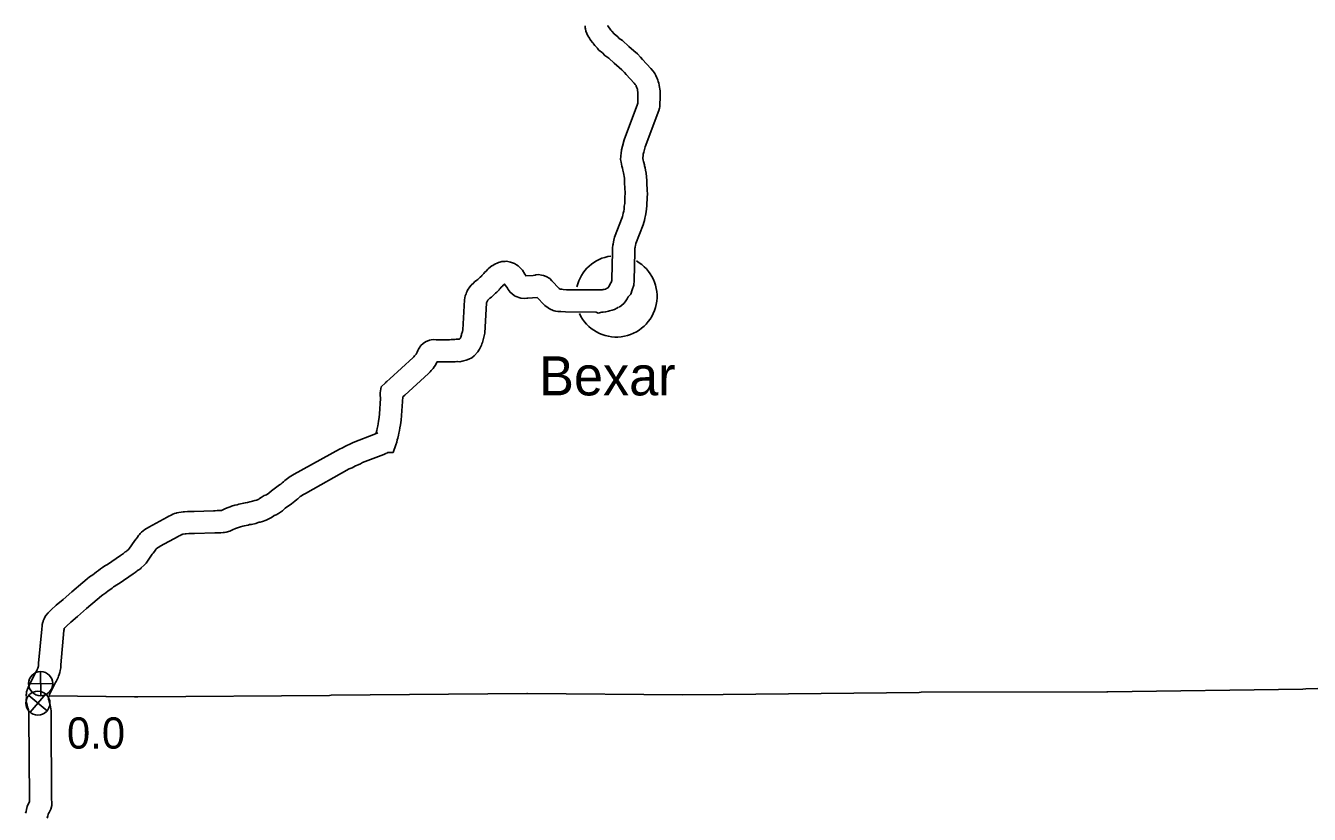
# Model space of a CAD drawing. Extents: x -939622 to -934222, y 1383701 to 1385301.
# Drawn here: x -936496.7 to -936444.7, y 1385086.7 to 1385118.7 of the extents above; entities that cross this region are included whole.
import ezdxf

# ---------------------------------------------------------------- set-up
doc = ezdxf.new("R2010")
doc.units = 0
for name, color, linetype in [('Level 10', 7, 'Continuous'), ('Level 2', 7, 'Continuous'), ('Level 24', 7, 'Continuous'), ('Level 25', 7, 'Continuous'), ('Level 26', 7, 'Continuous')]:
    doc.layers.add(name, color=color, linetype=linetype)

msp = doc.modelspace()

# ---------------------------------------------------------------- linework, layer by layer
at = {"layer": 'Level 10'}
for points in [[(-936474.026, 1385118.7), (-936474.02, 1385118.628), (-936474.014, 1385118.582), (-936473.998, 1385118.485), (-936473.965, 1385118.396), (-936473.917, 1385118.296), (-936473.883, 1385118.245), (-936473.856, 1385118.197), (-936473.824, 1385118.148), (-936473.793, 1385118.104), (-936473.735, 1385118.024), (-936473.705, 1385117.995), (-936473.684, 1385117.967), (-936473.635, 1385117.91), (-936473.609, 1385117.879), (-936473.531, 1385117.794), (-936473.522, 1385117.788), (-936473.469, 1385117.719), (-936473.33, 1385117.602), (-936473.232, 1385117.496), (-936473.07, 1385117.392), (-936472.845, 1385117.183), (-936472.642, 1385117.016), (-936472.54, 1385116.921), (-936472.436, 1385116.813), (-936472.362, 1385116.733), (-936472.034, 1385116.373), (-936471.996, 1385116.33), (-936471.977, 1385116.298), (-936471.963, 1385116.281), (-936471.953, 1385116.26), (-936471.928, 1385116.195), (-936471.918, 1385116.166), (-936471.911, 1385116.142), (-936471.908, 1385116.129), (-936471.9, 1385116.075), (-936471.892, 1385116.019), (-936471.889, 1385115.999), (-936471.89, 1385115.904), (-936471.897, 1385115.624), (-936471.886, 1385115.591), (-936471.891, 1385115.572), (-936471.901, 1385115.528), (-936472.448, 1385114.074), (-936472.515, 1385113.825), (-936472.556, 1385113.678), (-936472.573, 1385113.532), (-936472.579, 1385113.445), (-936472.582, 1385113.423), (-936472.588, 1385113.285), (-936472.573, 1385113.179), (-936472.558, 1385113.098), (-936472.543, 1385113.011), (-936472.52, 1385112.925), (-936472.498, 1385112.846), (-936472.486, 1385112.795), (-936472.47, 1385112.744), (-936472.458, 1385112.67), (-936472.441, 1385112.596), (-936472.435, 1385112.522), (-936472.431, 1385112.407), (-936472.427, 1385112.293), (-936472.423, 1385112.167), (-936472.413, 1385112.067), (-936472.408, 1385111.988), (-936472.405, 1385111.899), (-936472.413, 1385111.774), (-936472.413, 1385111.683), (-936472.42, 1385111.572), (-936472.422, 1385111.499), (-936472.441, 1385111.391), (-936472.449, 1385111.263), (-936472.463, 1385111.186), (-936472.481, 1385111.105), (-936472.501, 1385111.022), (-936472.513, 1385110.973), (-936472.527, 1385110.93), (-936472.836, 1385110.128), (-936472.862, 1385110.01), (-936472.881, 1385109.942), (-936472.895, 1385109.853), (-936472.901, 1385109.814), (-936472.916, 1385109.705), (-936472.914, 1385109.634), (-936472.916, 1385109.592), (-936472.914, 1385109.534), (-936472.939, 1385108.428), (-936472.943, 1385108.382), (-936472.976, 1385108.289), (-936472.98, 1385108.277), (-936473.008, 1385108.244), (-936473.06, 1385108.152), (-936473.094, 1385108.093), (-936473.101, 1385108.082), (-936473.114, 1385108.075)], [(-936473.116, 1385118.717), (-936473.108, 1385118.702), (-936472.981, 1385118.53), (-936472.949, 1385118.493), (-936472.852, 1385118.376), (-936472.707, 1385118.254), (-936472.649, 1385118.191), (-936472.517, 1385118.106), (-936472.253, 1385117.862), (-936472.048, 1385117.693), (-936471.908, 1385117.562), (-936471.781, 1385117.43), (-936471.699, 1385117.341), (-936471.361, 1385116.971), (-936471.267, 1385116.863), (-936471.236, 1385116.812), (-936471.199, 1385116.764), (-936471.161, 1385116.688), (-936471.115, 1385116.598), (-936471.096, 1385116.54), (-936471.084, 1385116.507), (-936471.062, 1385116.446), (-936471.041, 1385116.374), (-936471.024, 1385116.304), (-936471.009, 1385116.203), (-936471.001, 1385116.145), (-936470.988, 1385116.058), (-936470.99, 1385115.887), (-936471.003, 1385115.416), (-936471.016, 1385115.364), (-936471.037, 1385115.269), (-936471.59, 1385113.799), (-936471.647, 1385113.587), (-936471.67, 1385113.503), (-936471.676, 1385113.449), (-936471.683, 1385113.356), (-936471.684, 1385113.342), (-936471.685, 1385113.329), (-936471.685, 1385113.327), (-936471.671, 1385113.253), (-936471.663, 1385113.202), (-936471.652, 1385113.163), (-936471.626, 1385113.069), (-936471.617, 1385113.03), (-936471.592, 1385112.951), (-936471.575, 1385112.845), (-936471.55, 1385112.734), (-936471.536, 1385112.574), (-936471.532, 1385112.437), (-936471.528, 1385112.322), (-936471.525, 1385112.226), (-936471.516, 1385112.14), (-936471.509, 1385112.032), (-936471.505, 1385111.888), (-936471.513, 1385111.748), (-936471.513, 1385111.652), (-936471.521, 1385111.528), (-936471.525, 1385111.408), (-936471.546, 1385111.286), (-936471.554, 1385111.155), (-936471.581, 1385111.008), (-936471.605, 1385110.901), (-936471.627, 1385110.808), (-936471.647, 1385110.73), (-936471.676, 1385110.634), (-936471.971, 1385109.87), (-936471.987, 1385109.794), (-936472.001, 1385109.746), (-936472.006, 1385109.714), (-936472.01, 1385109.686), (-936472.014, 1385109.657), (-936472.013, 1385109.631), (-936472.015, 1385109.589), (-936472.013, 1385109.539), (-936472.04, 1385108.375), (-936472.058, 1385108.186), (-936472.124, 1385107.999), (-936472.18, 1385107.828), (-936472.267, 1385107.726), (-936472.278, 1385107.707), (-936472.318, 1385107.637), (-936472.372, 1385107.548), (-936472.446, 1385107.462), (-936472.551, 1385107.362), (-936472.654, 1385107.301)], [(-936473.098, 1385108.083), (-936473.166, 1385108.047), (-936473.204, 1385108.027), (-936473.255, 1385108.014), (-936473.276, 1385108.009), (-936473.286, 1385108.007), (-936473.301, 1385108.005), (-936473.338, 1385108), (-936473.392, 1385107.991), (-936474.784, 1385107.999), (-936474.916, 1385108.009), (-936474.978, 1385108.018), (-936475.035, 1385108.02), (-936475.083, 1385108.058), (-936475.378, 1385108.362), (-936475.455, 1385108.454), (-936475.611, 1385108.541), (-936475.72, 1385108.581), (-936475.796, 1385108.593), (-936475.916, 1385108.619), (-936476.027, 1385108.602), (-936476.057, 1385108.596), (-936476.132, 1385108.581), (-936476.427, 1385108.563), (-936476.431, 1385108.57), (-936476.442, 1385108.586), (-936476.459, 1385108.613), (-936476.472, 1385108.631), (-936476.567, 1385108.8), (-936476.668, 1385108.908), (-936476.737, 1385108.967), (-936476.805, 1385109.014), (-936476.896, 1385109.06), (-936476.929, 1385109.076), (-936476.966, 1385109.093), (-936477.055, 1385109.121), (-936477.208, 1385109.154), (-936477.263, 1385109.145), (-936477.4, 1385109.141), (-936477.481, 1385109.122), (-936477.539, 1385109.102), (-936477.598, 1385109.085), (-936477.659, 1385109.051), (-936477.715, 1385109.023), (-936477.772, 1385108.988), (-936477.806, 1385108.967), (-936477.864, 1385108.926), (-936477.957, 1385108.851), (-936478.002, 1385108.803)], [(-936478.002, 1385108.803), (-936478.03, 1385108.772), (-936478.103, 1385108.699), (-936478.137, 1385108.657), (-936478.18, 1385108.614), (-936478.209, 1385108.574), (-936478.224, 1385108.558), (-936478.277, 1385108.511), (-936478.372, 1385108.421), (-936478.414, 1385108.395), (-936478.509, 1385108.317), (-936478.539, 1385108.284), (-936478.644, 1385108.187), (-936478.697, 1385108.121), (-936478.791, 1385107.979), (-936478.807, 1385107.939), (-936478.835, 1385107.893), (-936478.856, 1385107.832), (-936478.895, 1385107.761), (-936478.92, 1385107.598), (-936478.983, 1385106.382), (-936479.002, 1385106.312), (-936479.037, 1385106.204), (-936479.04, 1385106.173), (-936479.051, 1385106.137), (-936479.056, 1385106.12), (-936479.071, 1385106.083), (-936479.082, 1385106.057), (-936479.093, 1385106.034), (-936479.097, 1385106.026), (-936479.098, 1385106.024), (-936479.119, 1385106.001), (-936479.158, 1385105.997), (-936479.172, 1385105.993), (-936479.253, 1385105.991), (-936479.309, 1385105.985), (-936479.367, 1385105.98), (-936479.398, 1385105.978), (-936479.451, 1385105.979), (-936479.528, 1385105.973), (-936479.558, 1385105.974), (-936480.068, 1385105.972), (-936480.184, 1385105.977), (-936480.264, 1385105.965), (-936480.329, 1385105.952), (-936480.369, 1385105.941), (-936480.466, 1385105.908), (-936480.539, 1385105.859), (-936480.587, 1385105.827), (-936480.691, 1385105.736), (-936480.755, 1385105.632), (-936480.776, 1385105.595), (-936480.807, 1385105.54), (-936480.838, 1385105.473), (-936480.85, 1385105.443), (-936480.876, 1385105.393), (-936480.878, 1385105.39), (-936480.887, 1385105.377), (-936480.939, 1385105.321), (-936480.977, 1385105.275), (-936480.995, 1385105.257), (-936481.945, 1385104.389), (-936482.069, 1385104.276), (-936482.099, 1385104.248), (-936482.118, 1385104.23), (-936482.294, 1385104.063), (-936482.293, 1385104.059), (-936482.334, 1385103.817), (-936482.337, 1385103.702), (-936482.328, 1385103.634), (-936482.32, 1385103.587), (-936482.363, 1385102.97), (-936482.374, 1385102.821), (-936482.398, 1385102.672), (-936482.418, 1385102.565), (-936482.432, 1385102.483), (-936482.459, 1385102.381), (-936482.475, 1385102.289), (-936482.506, 1385102.163)], [(-936477.345, 1385108.188), (-936477.38, 1385108.15), (-936477.43, 1385108.099), (-936477.471, 1385108.048), (-936477.492, 1385108.028), (-936477.515, 1385107.995), (-936477.604, 1385107.905), (-936477.659, 1385107.856), (-936477.709, 1385107.807), (-936477.728, 1385107.792), (-936477.755, 1385107.766), (-936477.818, 1385107.706), (-936477.888, 1385107.662), (-936477.892, 1385107.658), (-936477.952, 1385107.595), (-936477.967, 1385107.584), (-936478.025, 1385107.477), (-936478.089, 1385106.238), (-936478.179, 1385105.912), (-936478.193, 1385105.864), (-936478.21, 1385105.814), (-936478.234, 1385105.753), (-936478.257, 1385105.694), (-936478.291, 1385105.625), (-936478.309, 1385105.59), (-936478.334, 1385105.548), (-936478.378, 1385105.48), (-936478.521, 1385105.318), (-936478.626, 1385105.239), (-936478.739, 1385105.181), (-936478.846, 1385105.141), (-936478.954, 1385105.112), (-936479.007, 1385105.107), (-936479.111, 1385105.082), (-936479.196, 1385105.092), (-936479.227, 1385105.089), (-936479.29, 1385105.084), (-936479.367, 1385105.077), (-936479.428, 1385105.078), (-936479.512, 1385105.072), (-936479.572, 1385105.074), (-936480.029, 1385105.072), (-936480.06, 1385105.012), (-936480.086, 1385104.949), (-936480.142, 1385104.872), (-936480.181, 1385104.814), (-936480.228, 1385104.763), (-936480.262, 1385104.727), (-936480.311, 1385104.668), (-936480.374, 1385104.605), (-936481.338, 1385103.725), (-936481.414, 1385103.656), (-936481.466, 1385102.906), (-936481.48, 1385102.717), (-936481.511, 1385102.521), (-936481.532, 1385102.405), (-936481.553, 1385102.287), (-936481.579, 1385102.188), (-936481.594, 1385102.105), (-936481.625, 1385101.977), (-936481.646, 1385101.911), (-936481.664, 1385101.82), (-936481.705, 1385101.713), (-936481.81, 1385101.402), (-936482.029, 1385101.395), (-936482.06, 1385101.38)], [(-936472.669, 1385107.292), (-936472.743, 1385107.252), (-936472.84, 1385107.202), (-936472.932, 1385107.167), (-936473.04, 1385107.14), (-936473.078, 1385107.131), (-936473.135, 1385107.119), (-936473.185, 1385107.112), (-936473.208, 1385107.109), (-936473.302, 1385107.094), (-936473.351, 1385107.093), (-936473.503, 1385107.057), (-936473.58, 1385107.092), (-936474.821, 1385107.099), (-936475.014, 1385107.114), (-936475.055, 1385107.12), (-936475.08, 1385107.121), (-936475.136, 1385107.123), (-936475.216, 1385107.13), (-936475.285, 1385107.151), (-936475.327, 1385107.165), (-936475.382, 1385107.187), (-936475.415, 1385107.204), (-936475.428, 1385107.21), (-936475.469, 1385107.229), (-936475.529, 1385107.262), (-936475.666, 1385107.369), (-936475.685, 1385107.387), (-936475.978, 1385107.689), (-936476.356, 1385107.666), (-936476.394, 1385107.657), (-936476.497, 1385107.646), (-936476.636, 1385107.655), (-936476.862, 1385107.744), (-936476.898, 1385107.766), (-936477.068, 1385107.898), (-936477.142, 1385108.013), (-936477.143, 1385108.016), (-936477.179, 1385108.069), (-936477.2, 1385108.099), (-936477.209, 1385108.114), (-936477.29, 1385108.228), (-936477.3, 1385108.222), (-936477.307, 1385108.217), (-936477.319, 1385108.208), (-936477.343, 1385108.189), (-936477.345, 1385108.188)], [(-936482.433, 1385102.198), (-936482.528, 1385102.159), (-936483.427, 1385101.81), (-936483.54, 1385101.75), (-936483.596, 1385101.723), (-936483.657, 1385101.698), (-936483.737, 1385101.66), (-936483.86, 1385101.595), (-936483.989, 1385101.538), (-936485.825, 1385100.518), (-936485.95, 1385100.44), (-936485.977, 1385100.423), (-936486.043, 1385100.39), (-936486.141, 1385100.311), (-936486.198, 1385100.263), (-936486.252, 1385100.218), (-936486.309, 1385100.171), (-936486.361, 1385100.123), (-936486.412, 1385100.086), (-936486.466, 1385100.043), (-936486.745, 1385099.843), (-936486.849, 1385099.749), (-936486.937, 1385099.689), (-936487.03, 1385099.654), (-936487.153, 1385099.58), (-936487.22, 1385099.53), (-936487.253, 1385099.512), (-936487.305, 1385099.487), (-936487.35, 1385099.47), (-936487.42, 1385099.455), (-936487.508, 1385099.43), (-936487.559, 1385099.412), (-936487.615, 1385099.395), (-936487.712, 1385099.372), (-936487.798, 1385099.36), (-936487.872, 1385099.341), (-936487.932, 1385099.332), (-936488.066, 1385099.303), (-936488.125, 1385099.284), (-936488.219, 1385099.266), (-936488.354, 1385099.222), (-936488.419, 1385099.195), (-936488.502, 1385099.17), (-936488.605, 1385099.126), (-936488.66, 1385099.099), (-936488.738, 1385099.068), (-936488.765, 1385099.052), (-936488.787, 1385099.049), (-936488.816, 1385099.044), (-936488.831, 1385099.043), (-936488.875, 1385099.043), (-936488.942, 1385099.045), (-936489.024, 1385099.042), (-936489.09, 1385099.037), (-936489.87, 1385099.011), (-936490.138, 1385099.012), (-936490.26, 1385098.998), (-936490.319, 1385098.996), (-936490.581, 1385098.957), (-936490.606, 1385098.947), (-936490.669, 1385098.928), (-936490.744, 1385098.898), (-936490.808, 1385098.863), (-936490.833, 1385098.85), (-936490.903, 1385098.819), (-936490.966, 1385098.781), (-936491.708, 1385098.378), (-936491.779, 1385098.333), (-936491.828, 1385098.305), (-936491.845, 1385098.292), (-936491.874, 1385098.275), (-936491.944, 1385098.23), (-936492.006, 1385098.174), (-936492.065, 1385098.11), (-936492.092, 1385098.074), (-936492.127, 1385098.032), (-936492.167, 1385097.972), (-936492.198, 1385097.928), (-936492.222, 1385097.898), (-936492.281, 1385097.832), (-936492.521, 1385097.483), (-936492.531, 1385097.472), (-936492.546, 1385097.459), (-936492.609, 1385097.408), (-936492.618, 1385097.395), (-936492.623, 1385097.391), (-936492.665, 1385097.366), (-936492.744, 1385097.311), (-936492.814, 1385097.252), (-936492.858, 1385097.22), (-936493.386, 1385096.856), (-936493.493, 1385096.799), (-936493.591, 1385096.732), (-936493.665, 1385096.683), (-936493.748, 1385096.619), (-936493.834, 1385096.555)], [(-936482.084, 1385101.369), (-936482.19, 1385101.324), (-936483.053, 1385100.989), (-936483.135, 1385100.946), (-936483.227, 1385100.902), (-936483.291, 1385100.875), (-936483.335, 1385100.855), (-936483.466, 1385100.785), (-936483.587, 1385100.732), (-936485.368, 1385099.743), (-936485.467, 1385099.681), (-936485.528, 1385099.641), (-936485.552, 1385099.63), (-936485.571, 1385099.614), (-936485.619, 1385099.574), (-936485.676, 1385099.526), (-936485.719, 1385099.491), (-936485.789, 1385099.426), (-936485.867, 1385099.369), (-936485.924, 1385099.324), (-936486.18, 1385099.14), (-936486.292, 1385099.04), (-936486.46, 1385098.925), (-936486.552, 1385098.872), (-936486.636, 1385098.841), (-936486.649, 1385098.833), (-936486.734, 1385098.769), (-936486.842, 1385098.711), (-936486.951, 1385098.658), (-936487.101, 1385098.602), (-936487.205, 1385098.581), (-936487.236, 1385098.572), (-936487.279, 1385098.557), (-936487.379, 1385098.526), (-936487.544, 1385098.487), (-936487.625, 1385098.475), (-936487.689, 1385098.459), (-936487.766, 1385098.447), (-936487.835, 1385098.432), (-936487.9, 1385098.411), (-936487.992, 1385098.393), (-936488.042, 1385098.377), (-936488.119, 1385098.345), (-936488.196, 1385098.322), (-936488.229, 1385098.308), (-936488.293, 1385098.277), (-936488.346, 1385098.256), (-936488.428, 1385098.208), (-936488.576, 1385098.171), (-936488.642, 1385098.161), (-936488.702, 1385098.151), (-936488.795, 1385098.142), (-936488.889, 1385098.143), (-936488.936, 1385098.144), (-936488.974, 1385098.143), (-936489.04, 1385098.138), (-936489.857, 1385098.111), (-936490.089, 1385098.112), (-936490.194, 1385098.1), (-936490.237, 1385098.098), (-936490.317, 1385098.086), (-936490.337, 1385098.088), (-936490.365, 1385098.08), (-936490.379, 1385098.072), (-936490.437, 1385098.041), (-936490.486, 1385098.019), (-936490.517, 1385098), (-936491.251, 1385097.602), (-936491.31, 1385097.565), (-936491.338, 1385097.548), (-936491.356, 1385097.536), (-936491.379, 1385097.522), (-936491.407, 1385097.49), (-936491.424, 1385097.465), (-936491.479, 1385097.385), (-936491.536, 1385097.316), (-936491.57, 1385097.277), (-936491.818, 1385096.918), (-936491.9, 1385096.83), (-936492.018, 1385096.723), (-936492.041, 1385096.703), (-936492.112, 1385096.648), (-936492.176, 1385096.61), (-936492.197, 1385096.595), (-936492.262, 1385096.541), (-936492.34, 1385096.484), (-936492.918, 1385096.085), (-936493.029, 1385096.026), (-936493.09, 1385095.985), (-936493.14, 1385095.952), (-936493.203, 1385095.903), (-936493.293, 1385095.835)], [(-936493.829, 1385096.558), (-936493.913, 1385096.497), (-936493.979, 1385096.443), (-936494.114, 1385096.355), (-936494.205, 1385096.279), (-936494.386, 1385096.128), (-936494.831, 1385095.75), (-936495.184, 1385095.434), (-936495.462, 1385095.207), (-936495.663, 1385095.022), (-936495.787, 1385094.897), (-936495.883, 1385094.789), (-936495.91, 1385094.754), (-936495.957, 1385094.659), (-936495.988, 1385094.579), (-936495.994, 1385094.554), (-936496.009, 1385094.517), (-936496.028, 1385094.43), (-936496.036, 1385094.352), (-936496.036, 1385094.344), (-936496.051, 1385094.27), (-936496.05, 1385094.231), (-936496.177, 1385092.854), (-936496.182, 1385092.743), (-936496.182, 1385092.74), (-936496.191, 1385092.707), (-936496.194, 1385092.694), (-936496.211, 1385092.655), (-936496.231, 1385092.599), (-936496.236, 1385092.587), (-936496.252, 1385092.557), (-936496.287, 1385092.495), (-936496.583, 1385091.905), (-936496.622, 1385091.808), (-936496.665, 1385091.695), (-936496.674, 1385091.618), (-936496.683, 1385091.577), (-936496.689, 1385091.538), (-936496.69, 1385091.528)], [(-936493.298, 1385095.831), (-936493.361, 1385095.786), (-936493.447, 1385095.715), (-936493.577, 1385095.631), (-936493.626, 1385095.589), (-936493.808, 1385095.439), (-936494.24, 1385095.072), (-936494.599, 1385094.751), (-936494.872, 1385094.527), (-936495.038, 1385094.374), (-936495.129, 1385094.282), (-936495.137, 1385094.273), (-936495.14, 1385094.267), (-936495.142, 1385094.225), (-936495.15, 1385094.185), (-936495.279, 1385092.794), (-936495.284, 1385092.664), (-936495.298, 1385092.558), (-936495.321, 1385092.476), (-936495.339, 1385092.404), (-936495.373, 1385092.327), (-936495.391, 1385092.273), (-936495.425, 1385092.194), (-936495.466, 1385092.12), (-936495.493, 1385092.071), (-936495.746, 1385091.566)], [(-936496.67, 1385091.505), (-936496.678, 1385091.336), (-936496.644, 1385091.156), (-936496.615, 1385091.042), (-936496.59, 1385090.971), (-936496.582, 1385090.935), (-936496.575, 1385090.87), (-936496.572, 1385090.695), (-936496.552, 1385087.351), (-936496.546, 1385087.23), (-936496.584, 1385087.166), (-936496.636, 1385087.046), (-936496.672, 1385086.929), (-936496.687, 1385086.838), (-936496.703, 1385086.769)], [(-936495.761, 1385091.513), (-936495.762, 1385091.508), (-936495.772, 1385091.436), (-936495.774, 1385091.398), (-936495.765, 1385091.351), (-936495.753, 1385091.304), (-936495.726, 1385091.226), (-936495.693, 1385091.089), (-936495.675, 1385090.926), (-936495.672, 1385090.705), (-936495.652, 1385087.375), (-936495.643, 1385087.184), (-936495.648, 1385087.08), (-936495.685, 1385086.939), (-936495.753, 1385086.804), (-936495.781, 1385086.755), (-936495.79, 1385086.734), (-936495.793, 1385086.724), (-936495.804, 1385086.664), (-936495.825, 1385086.57)]]:
    msp.add_lwpolyline(points, dxfattribs=at)
at = {"layer": 'Level 2'}
for points in [[(-936470.081, 1385091.569), (-936468.435, 1385091.581), (-936460.488, 1385091.671), (-936460.413, 1385091.678), (-936452.886, 1385091.7), (-936452.847, 1385091.701), (-936444.945, 1385091.81), (-936444.823, 1385091.819), (-936437.941, 1385092.01), (-936437.39, 1385092.012)], [(-936470.081, 1385091.569), (-936468.435, 1385091.581), (-936460.488, 1385091.671), (-936460.413, 1385091.678), (-936452.886, 1385091.7), (-936452.847, 1385091.701), (-936444.945, 1385091.81), (-936444.823, 1385091.819), (-936437.941, 1385092.01), (-936437.47, 1385092.012)], [(-936495.76, 1385091.536), (-936492.291, 1385091.494), (-936492.156, 1385091.495), (-936484.39, 1385091.549), (-936484.324, 1385091.554), (-936476.391, 1385091.625), (-936476.37, 1385091.626), (-936470.081, 1385091.569)], [(-936495.746, 1385091.536), (-936492.291, 1385091.494), (-936492.156, 1385091.495), (-936484.39, 1385091.549), (-936484.324, 1385091.554), (-936476.391, 1385091.625), (-936476.37, 1385091.626), (-936470.081, 1385091.569)]]:
    msp.add_lwpolyline(points, dxfattribs=at)
at = {"layer": 'Level 24'}
for start, end in [(97.5946, 166.2637), (204.9439, 60.5725)]:
    msp.add_arc((-936472.762, 1385107.732), 1.65, start, end, dxfattribs=at)
at = {"layer": 'Level 26'}
for p, q in [((-936496.084, 1385091.539), (-936496.106, 1385092.516)), ((-936496.583, 1385092.016), (-936495.607, 1385092.039)), ((-936496.579, 1385091.551), (-936495.832, 1385090.924)), ((-936496.519, 1385090.864), (-936495.892, 1385091.611))]:
    msp.add_line(p, q, dxfattribs=at)
for centre, radius in [((-936496.095, 1385092.027), 0.488), ((-936496.206, 1385091.237), 0.487)]:
    msp.add_circle(centre, radius, dxfattribs=at)

# ---------------------------------------------------------------- texts
at = {"layer": 'Level 24'}
msp.add_text('Bexar', height=1.584, dxfattribs=at).set_placement((-936475.894, 1385103.717))
at = {"layer": 'Level 25'}
msp.add_text('0.0', height=1.2672, dxfattribs=at).set_placement((-936495.029, 1385089.392))

doc.saveas('drawing.dxf')
